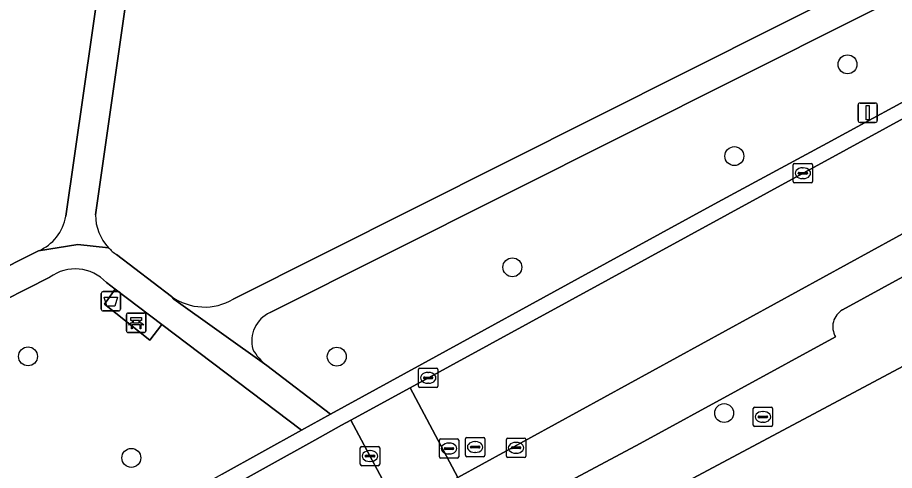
# Model space of a CAD drawing. Extents: x 157793 to 159380, y 380877 to 382313.
# Drawn here: x 158614.99 to 158660.29, y 381809.75 to 381833.16 of the extents above; entities that cross this region are included whole.
import ezdxf

# ---------------------------------------------------------------- set-up
doc = ezdxf.new("R2010")
doc.units = 0
for name, color, linetype in [('IMGEO_Afvalbak', 7, 'Continuous'), ('IMGEO_Bank', 7, 'Continuous'), ('IMGEO_Boom', 7, 'Continuous'), ('IMGEO_Brandkraan', 7, 'Continuous'), ('IMGEO_Erf', 7, 'Continuous'), ('IMGEO_Groenvoorziening', 7, 'Continuous'), ('IMGEO_Kolk', 7, 'Continuous'), ('IMGEO_Lichtmast', 7, 'Continuous'), ('IMGEO_Parkeervlak_open', 7, 'Continuous'), ('IMGEO_Rijbaan_lokaal_open', 7, 'Continuous'), ('IMGEO_Rioolput', 7, 'Continuous'), ('IMGEO_Voetpad_halfverhard', 7, 'Continuous'), ('IMGEO_Voetpad_open', 7, 'Continuous')]:
    doc.layers.add(name, color=color, linetype=linetype)

msp = doc.modelspace()

# ---------------------------------------------------------------- linework, layer by layer
at = {"layer": 'IMGEO_Afvalbak'}
for p, q in [((158619.312, 381818.095), (158619.312, 381818.895)), ((158619.312, 381818.895), (158619.312, 381818.095)), ((158619.412, 381818.995), (158620.202, 381818.995)), ((158620.202, 381818.995), (158619.412, 381818.995)), ((158620.302, 381818.895), (158620.302, 381818.095)), ((158620.302, 381818.095), (158620.302, 381818.895)), ((158620.202, 381817.995), (158619.412, 381817.995)), ((158619.412, 381817.995), (158620.202, 381817.995))]:
    msp.add_line(p, q, dxfattribs=at)
msp.add_lwpolyline([(158619.455, 381818.709), (158620.159, 381818.709), (158620.01, 381818.239), (158619.604, 381818.239), (158619.455, 381818.709)], dxfattribs=at)
for centre, start, end in [((158619.412, 381818.895), 90, 180), ((158619.412, 381818.895), 90, 180), ((158620.202, 381818.895), 0, 90), ((158620.202, 381818.895), 360, 90), ((158619.412, 381818.095), 180, 270), ((158619.412, 381818.095), 180, 270), ((158620.202, 381818.095), 270, 0), ((158620.202, 381818.095), 270, 0)]:
    msp.add_arc(centre, 0.1, start, end, dxfattribs=at)
at = {"layer": 'IMGEO_Bank'}
for p, q in [((158620.692, 381817.886), (158621.533, 381817.886)), ((158621.533, 381817.886), (158620.692, 381817.886)), ((158621.617, 381817.811), (158621.617, 381816.97)), ((158621.617, 381816.97), (158621.617, 381817.811)), ((158620.617, 381816.961), (158620.617, 381817.802)), ((158620.617, 381817.802), (158620.617, 381816.961)), ((158620.926, 381817.392), (158620.926, 381817.498)), ((158620.97, 381817.498), (158620.97, 381817.392)), ((158621.258, 381817.504), (158620.976, 381817.504)), ((158620.976, 381817.386), (158621.258, 381817.386)), ((158621.264, 381817.392), (158621.264, 381817.498)), ((158621.308, 381817.498), (158621.308, 381817.392)), ((158621.314, 381817.284), (158620.921, 381817.284)), ((158621.542, 381816.886), (158620.701, 381816.886)), ((158620.701, 381816.886), (158621.542, 381816.886))]:
    msp.add_line(p, q, dxfattribs=at)
for points in [[(158620.864, 381817.284), (158620.722, 381817.284), (158620.834, 381817.386), (158620.92, 381817.386)], [(158620.92, 381817.504), (158620.834, 381817.504), (158620.834, 381817.665), (158621.397, 381817.665), (158621.397, 381817.504), (158621.314, 381817.504)], [(158621.314, 381817.386), (158621.397, 381817.386), (158621.509, 381817.284), (158621.37, 381817.284)], [(158620.914, 381817.277), (158620.914, 381817.07), (158620.871, 381817.07), (158620.871, 381817.277)], [(158621.364, 381817.277), (158621.364, 381817.07), (158621.32, 381817.07), (158621.32, 381817.277)]]:
    msp.add_lwpolyline(points, dxfattribs=at)
for centre, radius, start, end in [((158620.695, 381817.808), 0.0779, 92.4484, 184.2845), ((158620.695, 381817.808), 0.0779, 92.4484, 184.2845), ((158621.539, 381817.808), 0.0779, 2.4484, 94.2845), ((158621.539, 381817.808), 0.0779, 2.4484, 94.2845), ((158620.919, 381817.497), 0.00671, 2.8957, 87.1043), ((158620.919, 381817.393), 0.00671, 272.8957, 357.1043), ((158620.976, 381817.497), 0.00671, 92.8957, 177.1043), ((158620.976, 381817.393), 0.00671, 182.8957, 267.1043), ((158621.258, 381817.497), 0.00671, 2.8957, 87.1043), ((158621.258, 381817.393), 0.00671, 272.8957, 357.1043), ((158621.315, 381817.497), 0.00671, 92.8957, 177.1043), ((158621.315, 381817.393), 0.00671, 182.8957, 267.1043), ((158620.695, 381816.964), 0.0779, 182.4484, 274.2845), ((158620.695, 381816.964), 0.0779, 182.4484, 274.2845), ((158620.864, 381817.277), 0.00671, 2.8957, 87.1043), ((158620.921, 381817.277), 0.00671, 92.8957, 177.1043), ((158621.313, 381817.277), 0.00671, 2.8957, 87.1043), ((158621.37, 381817.277), 0.00671, 92.8957, 177.1043), ((158621.539, 381816.964), 0.0779, 272.4484, 4.2845), ((158621.539, 381816.964), 0.0779, 272.4484, 4.2845)]:
    msp.add_arc(centre, radius, start, end, dxfattribs=at)
at = {"layer": 'IMGEO_Boom'}
for centre in [(158657.869, 381830.739), (158652.022, 381825.997), (158640.553, 381820.252), (158615.529, 381815.649), (158631.479, 381815.636), (158651.495, 381812.72), (158620.867, 381810.402)]:
    msp.add_circle(centre, 0.489, dxfattribs=at)
at = {"layer": 'IMGEO_Brandkraan'}
for p, q in [((158652.997, 381812.095), (158652.997, 381812.947)), ((158653.072, 381813.021), (158653.924, 381813.021)), ((158653.998, 381812.947), (158653.998, 381812.095)), ((158653.256, 381812.515), (158653.256, 381812.527)), ((158653.694, 381812.478), (158653.296, 381812.478)), ((158653.299, 381812.564), (158653.697, 381812.564)), ((158653.485, 381812.801), (158653.51, 381812.801)), ((158653.74, 381812.527), (158653.74, 381812.515)), ((158653.924, 381812.021), (158653.072, 381812.021)), ((158653.508, 381812.241), (158653.483, 381812.241))]:
    msp.add_line(p, q, dxfattribs=at)
for points in [[(158652.997, 381812.095), (158652.997, 381812.947)], [(158653.072, 381813.021), (158653.924, 381813.021)], [(158653.998, 381812.947), (158653.998, 381812.095)], [(158653.924, 381812.021), (158653.072, 381812.021)]]:
    msp.add_lwpolyline(points, dxfattribs=at)
for centre, radius, start, end in [((158653.074, 381812.945), 0.0765, 91.552, 178.448), ((158653.074, 381812.945), 0.0765, 91.552, 178.448), ((158653.922, 381812.945), 0.0765, 1.552, 88.448), ((158653.922, 381812.945), 0.0765, 1.552, 88.448), ((158653.296, 381812.524), 0.0403, 85.8775, 175.7526), ((158653.293, 381812.514), 0.0366, 178.938, 274.7102), ((158653.697, 381812.521), 0.043, 264.8664, 352.4533), ((158653.701, 381812.526), 0.0386, 1.7309, 96.639), ((158653.074, 381812.097), 0.0765, 181.552, 268.448), ((158653.074, 381812.097), 0.0765, 181.552, 268.448), ((158653.922, 381812.097), 0.0765, 271.552, 358.448), ((158653.922, 381812.097), 0.0765, 271.552, 358.448)]:
    msp.add_arc(centre, radius, start, end, dxfattribs=at)
for centre, major_axis, ratio, start_param, end_param in [((158653.484, 381812.521), (-0.387, 0.002), 0.722429, 4.712389, 7.853982), ((158653.509, 381812.521), (-0.39, 0.002), 0.717154, 1.570796, 4.712389)]:
    msp.add_ellipse(centre, major_axis=major_axis, ratio=ratio, start_param=start_param, end_param=end_param, dxfattribs=at)
at = {"layer": 'IMGEO_Erf'}
msp.add_lwpolyline([(158669.816, 381819.983), (158640.824, 381804.522), (158640.39, 381804.243), (158644.467, 381796.097), (158646.462, 381792.041), (158650.434, 381783.966), (158651.769, 381781.306), (158651.94, 381781.392), (158650.606, 381784.052), (158653.205, 381785.357), (158653.364, 381785.437), (158653.484, 381785.497), (158654.822, 381782.833), (158658.996, 381784.834), (158659.094, 381784.883), (158657.759, 381787.543), (158657.704, 381787.651), (158660.58, 381789.095)], dxfattribs=at)
at = {"layer": 'IMGEO_Groenvoorziening'}
for points in [[(158669.098, 381878.137), (158632.404, 381857.423), (158632.492, 381857.165), (158632.68, 381856.37), (158632.749, 381855.557), (158632.699, 381854.743), (158632.53, 381853.944), (158632.508, 381853.754), (158632.35, 381853.036), (158632.077, 381852.354), (158631.698, 381851.725), (158631.22, 381851.167), (158630.659, 381850.693), (158630.028, 381850.317), (158622.337, 381846.258), (158619.012, 381822.962)], [(158626.135, 381818.603), (158701.172, 381856.292), (158701.564, 381860.012)], [(158700.221, 381847.504), (158700.311, 381848.146), (158700.984, 381854.513), (158628.032, 381817.913)], [(158617.476, 381822.893), (158620.677, 381845.09), (158618.881, 381844.08), (158617.029, 381843.176), (158615.128, 381842.382), (158613.184, 381841.7), (158612.129, 381841.382), (158611.196, 381841.613), (158610.299, 381841.959), (158609.451, 381842.413), (158608.667, 381842.969), (158608.223, 381843.357), (158607.271, 381842.776), (158580.152, 381826.227), (158552.687, 381808.486), (158542.643, 381801.844)], [(158627.864, 381815.174), (158631.164, 381812.666), (158636.599, 381815.637), (158643.953, 381819.678), (158651.169, 381823.611), (158656.813, 381826.673), (158658.778, 381827.735), (158662.462, 381829.724), (158668.118, 381832.764)], [(158572.811, 381799.322), (158616.062, 381821.098)], [(158620.101, 381820.907), (158622.942, 381818.747)], [(158616.658, 381819.735), (158613.114, 381817.953), (158573.709, 381798.142)], [(158625.555, 381809.566), (158629.66, 381811.835), (158622.447, 381817.288), (158621.817, 381816.494), (158619.473, 381818.354), (158620.033, 381819.114), (158619.577, 381819.458)]]:
    msp.add_lwpolyline(points, dxfattribs=at)
for centre, radius, start, end in [((158615.152, 381823.269), 2.354, 292.7408, 350.8011), ((158621.526, 381822.977), 2.514, 180.3439, 222.9209), ((158621.541, 381823.001), 2.541, 223.086, 235.4849), ((158617.965, 381817.992), 2.179, 42.289, 126.8693), ((158624.649, 381821.133), 2.934, 234.4094, 300.4261), ((158628.715, 381816.436), 1.627, 114.8045, 195.1419), ((158629.643, 381817.432), 2.875, 209.6319, 231.7733)]:
    msp.add_arc(centre, radius, start, end, dxfattribs=at)
at = {"layer": 'IMGEO_Kolk'}
for p, q in [((158655.061, 381824.687), (158655.061, 381825.539)), ((158655.136, 381825.613), (158655.988, 381825.613)), ((158656.062, 381825.539), (158656.062, 381824.687)), ((158655.32, 381825.107), (158655.32, 381825.119)), ((158655.758, 381825.07), (158655.36, 381825.07)), ((158655.363, 381825.156), (158655.761, 381825.156)), ((158655.549, 381825.393), (158655.574, 381825.393)), ((158655.804, 381825.119), (158655.804, 381825.107)), ((158655.988, 381824.613), (158655.136, 381824.613)), ((158655.572, 381824.833), (158655.547, 381824.833)), ((158635.704, 381814.114), (158635.704, 381814.966)), ((158635.779, 381815.04), (158636.631, 381815.04)), ((158636.192, 381814.82), (158636.217, 381814.82)), ((158636.705, 381814.966), (158636.705, 381814.114)), ((158635.963, 381814.534), (158635.963, 381814.546)), ((158636.401, 381814.497), (158636.003, 381814.497)), ((158636.006, 381814.583), (158636.404, 381814.583)), ((158636.215, 381814.26), (158636.19, 381814.26)), ((158636.447, 381814.546), (158636.447, 381814.534)), ((158636.631, 381814.04), (158635.779, 381814.04)), ((158640.244, 381810.499), (158640.244, 381811.351)), ((158640.319, 381811.425), (158641.171, 381811.425)), ((158640.732, 381811.205), (158640.757, 381811.205)), ((158641.245, 381811.351), (158641.245, 381810.499)), ((158640.503, 381810.919), (158640.503, 381810.931)), ((158640.941, 381810.882), (158640.543, 381810.882)), ((158640.546, 381810.968), (158640.944, 381810.968)), ((158640.755, 381810.645), (158640.73, 381810.645)), ((158640.987, 381810.931), (158640.987, 381810.919)), ((158641.171, 381810.425), (158640.319, 381810.425))]:
    msp.add_line(p, q, dxfattribs=at)
for points in [[(158655.061, 381824.687), (158655.061, 381825.539)], [(158655.136, 381825.613), (158655.988, 381825.613)], [(158656.062, 381825.539), (158656.062, 381824.687)], [(158655.988, 381824.613), (158655.136, 381824.613)], [(158635.704, 381814.114), (158635.704, 381814.966)], [(158635.779, 381815.04), (158636.631, 381815.04)], [(158636.705, 381814.966), (158636.705, 381814.114)], [(158636.631, 381814.04), (158635.779, 381814.04)], [(158640.244, 381810.499), (158640.244, 381811.351)], [(158640.319, 381811.425), (158641.171, 381811.425)], [(158641.245, 381811.351), (158641.245, 381810.499)], [(158641.171, 381810.425), (158640.319, 381810.425)]]:
    msp.add_lwpolyline(points, dxfattribs=at)
for centre, radius, start, end in [((158655.138, 381825.537), 0.0765, 91.552, 178.448), ((158655.138, 381825.537), 0.0765, 91.552, 178.448), ((158655.986, 381825.537), 0.0765, 1.552, 88.448), ((158655.986, 381825.537), 0.0765, 1.552, 88.448), ((158655.36, 381825.116), 0.0403, 85.8775, 175.7526), ((158655.357, 381825.106), 0.0366, 178.938, 274.7102), ((158655.761, 381825.113), 0.043, 264.8664, 352.4533), ((158655.765, 381825.118), 0.0386, 1.7309, 96.639), ((158655.138, 381824.689), 0.0765, 181.552, 268.448), ((158655.138, 381824.689), 0.0765, 181.552, 268.448), ((158655.986, 381824.689), 0.0765, 271.552, 358.448), ((158655.986, 381824.689), 0.0765, 271.552, 358.448), ((158635.781, 381814.964), 0.0765, 91.552, 178.448), ((158635.781, 381814.964), 0.0765, 91.552, 178.448), ((158636.629, 381814.964), 0.0765, 1.552, 88.448), ((158636.629, 381814.964), 0.0765, 1.552, 88.448), ((158636.003, 381814.543), 0.0403, 85.8775, 175.7526), ((158636, 381814.533), 0.0366, 178.938, 274.7102), ((158636.404, 381814.54), 0.043, 264.8664, 352.4533), ((158636.408, 381814.545), 0.0386, 1.7309, 96.639), ((158635.781, 381814.116), 0.0765, 181.552, 268.448), ((158635.781, 381814.116), 0.0765, 181.552, 268.448), ((158636.629, 381814.116), 0.0765, 271.552, 358.448), ((158636.629, 381814.116), 0.0765, 271.552, 358.448), ((158640.321, 381811.349), 0.0765, 91.552, 178.448), ((158640.321, 381811.349), 0.0765, 91.552, 178.448), ((158641.169, 381811.349), 0.0765, 1.552, 88.448), ((158641.169, 381811.349), 0.0765, 1.552, 88.448), ((158640.543, 381810.928), 0.0403, 85.8775, 175.7526), ((158640.54, 381810.918), 0.0366, 178.938, 274.7102), ((158640.944, 381810.925), 0.043, 264.8664, 352.4533), ((158640.948, 381810.93), 0.0386, 1.7309, 96.639), ((158640.321, 381810.501), 0.0765, 181.552, 268.448), ((158640.321, 381810.501), 0.0765, 181.552, 268.448), ((158641.169, 381810.501), 0.0765, 271.552, 358.448), ((158641.169, 381810.501), 0.0765, 271.552, 358.448)]:
    msp.add_arc(centre, radius, start, end, dxfattribs=at)
for centre, major_axis, ratio, start_param, end_param in [((158655.548, 381825.113), (-0.387, 0.002), 0.722429, 4.712389, 7.853982), ((158655.573, 381825.113), (-0.39, 0.002), 0.717154, 1.570796, 4.712389), ((158636.191, 381814.54), (-0.387, 0.002), 0.722429, 4.712389, 7.853982), ((158636.216, 381814.54), (-0.39, 0.002), 0.717154, 1.570796, 4.712389), ((158640.731, 381810.925), (-0.387, 0.002), 0.722429, 4.712389, 7.853982), ((158640.756, 381810.925), (-0.39, 0.002), 0.717154, 1.570796, 4.712389)]:
    msp.add_ellipse(centre, major_axis=major_axis, ratio=ratio, start_param=start_param, end_param=end_param, dxfattribs=at)
at = {"layer": 'IMGEO_Lichtmast'}
for p, q in [((158658.515, 381828.742), (158659.305, 381828.742)), ((158659.305, 381828.742), (158658.515, 381828.742)), ((158658.415, 381827.842), (158658.415, 381828.642)), ((158658.415, 381828.642), (158658.415, 381827.842)), ((158659.405, 381828.642), (158659.405, 381827.842)), ((158659.405, 381827.842), (158659.405, 381828.642)), ((158659.305, 381827.742), (158658.515, 381827.742)), ((158658.515, 381827.742), (158659.305, 381827.742))]:
    msp.add_line(p, q, dxfattribs=at)
msp.add_lwpolyline([(158658.835, 381828.617), (158658.985, 381828.617), (158658.985, 381827.867), (158658.835, 381827.867), (158658.835, 381828.617)], dxfattribs=at)
for centre, start, end in [((158658.515, 381828.642), 90, 180), ((158658.515, 381828.642), 90, 180), ((158659.305, 381828.642), 0, 90), ((158659.305, 381828.642), 360, 90), ((158658.515, 381827.842), 180, 270), ((158658.515, 381827.842), 180, 270), ((158659.305, 381827.842), 270, 0), ((158659.305, 381827.842), 270, 0)]:
    msp.add_arc(centre, 0.1, start, end, dxfattribs=at)
at = {"layer": 'IMGEO_Parkeervlak_open'}
for points in [[(158666.643, 381825.243), (158637.729, 381809.388), (158636.248, 381808.576)], [(158657.617, 381818.055), (158664.94, 381822.066)], [(158639.74, 381807.19), (158647.164, 381811.147), (158657.252, 381816.661)]]:
    msp.add_lwpolyline(points, dxfattribs=at)
msp.add_arc((158658.109, 381817.181), 1.003, 119.39, 211.2645, dxfattribs=at)
at = {"layer": 'IMGEO_Rijbaan_lokaal_open'}
for points in [[(158671.133, 381833.465), (158661.918, 381828.584), (158635.266, 381814.027), (158637.729, 381809.388), (158666.643, 381825.243), (158666.783, 381825.309), (158672.039, 381828.201), (158682.902, 381833.483), (158680.531, 381838.206)], [(158633.825, 381807.302), (158634.668, 381807.739), (158632.207, 381812.359), (158631.731, 381812.095), (158630.34, 381811.321), (158620.441, 381805.817), (158620.123, 381805.64)]]:
    msp.add_lwpolyline(points, dxfattribs=at)
msp.add_lwpolyline([(158637.729, 381809.388), (158635.266, 381814.027), (158632.207, 381812.359), (158634.668, 381807.739), (158636.248, 381808.576)], close=True, dxfattribs=at)
at = {"layer": 'IMGEO_Rioolput'}
for p, q in [((158636.78, 381810.46), (158636.78, 381811.312)), ((158636.855, 381811.386), (158637.707, 381811.386)), ((158637.268, 381811.166), (158637.293, 381811.166)), ((158637.781, 381811.312), (158637.781, 381810.46)), ((158638.129, 381810.536), (158638.129, 381811.388)), ((158638.204, 381811.462), (158639.056, 381811.462)), ((158638.617, 381811.242), (158638.642, 381811.242)), ((158639.13, 381811.388), (158639.13, 381810.536)), ((158632.697, 381810.072), (158632.697, 381810.924)), ((158632.772, 381810.998), (158633.624, 381810.998)), ((158633.185, 381810.778), (158633.21, 381810.778)), ((158633.698, 381810.924), (158633.698, 381810.072)), ((158637.039, 381810.88), (158637.039, 381810.892)), ((158637.477, 381810.843), (158637.079, 381810.843)), ((158637.082, 381810.929), (158637.48, 381810.929)), ((158637.291, 381810.606), (158637.266, 381810.606)), ((158637.523, 381810.892), (158637.523, 381810.88)), ((158638.388, 381810.956), (158638.388, 381810.968)), ((158638.826, 381810.919), (158638.428, 381810.919)), ((158638.431, 381811.005), (158638.829, 381811.005)), ((158638.64, 381810.682), (158638.615, 381810.682)), ((158638.872, 381810.968), (158638.872, 381810.956)), ((158632.956, 381810.492), (158632.956, 381810.504)), ((158633.394, 381810.455), (158632.996, 381810.455)), ((158632.999, 381810.541), (158633.397, 381810.541)), ((158633.208, 381810.218), (158633.183, 381810.218)), ((158633.44, 381810.504), (158633.44, 381810.492)), ((158637.707, 381810.386), (158636.855, 381810.386)), ((158639.056, 381810.462), (158638.204, 381810.462)), ((158633.624, 381809.998), (158632.772, 381809.998))]:
    msp.add_line(p, q, dxfattribs=at)
for points in [[(158636.78, 381810.46), (158636.78, 381811.312)], [(158636.855, 381811.386), (158637.707, 381811.386)], [(158637.781, 381811.312), (158637.781, 381810.46)], [(158638.129, 381810.536), (158638.129, 381811.388)], [(158638.204, 381811.462), (158639.056, 381811.462)], [(158639.13, 381811.388), (158639.13, 381810.536)], [(158632.697, 381810.072), (158632.697, 381810.924)], [(158632.772, 381810.998), (158633.624, 381810.998)], [(158633.698, 381810.924), (158633.698, 381810.072)], [(158637.707, 381810.386), (158636.855, 381810.386)], [(158639.056, 381810.462), (158638.204, 381810.462)], [(158633.624, 381809.998), (158632.772, 381809.998)]]:
    msp.add_lwpolyline(points, dxfattribs=at)
for centre, radius, start, end in [((158636.857, 381811.31), 0.0765, 91.552, 178.448), ((158636.857, 381811.31), 0.0765, 91.552, 178.448), ((158637.705, 381811.31), 0.0765, 1.552, 88.448), ((158637.705, 381811.31), 0.0765, 1.552, 88.448), ((158638.206, 381811.386), 0.0765, 91.552, 178.448), ((158638.206, 381811.386), 0.0765, 91.552, 178.448), ((158639.054, 381811.386), 0.0765, 1.552, 88.448), ((158639.054, 381811.386), 0.0765, 1.552, 88.448), ((158632.774, 381810.922), 0.0765, 91.552, 178.448), ((158632.774, 381810.922), 0.0765, 91.552, 178.448), ((158633.622, 381810.922), 0.0765, 1.552, 88.448), ((158633.622, 381810.922), 0.0765, 1.552, 88.448), ((158637.079, 381810.889), 0.0403, 85.8775, 175.7526), ((158637.076, 381810.879), 0.0366, 178.938, 274.7102), ((158637.48, 381810.886), 0.043, 264.8664, 352.4533), ((158637.484, 381810.891), 0.0386, 1.7309, 96.639), ((158638.428, 381810.965), 0.0403, 85.8775, 175.7526), ((158638.425, 381810.955), 0.0366, 178.938, 274.7102), ((158638.829, 381810.962), 0.043, 264.8664, 352.4533), ((158638.833, 381810.967), 0.0386, 1.7309, 96.639), ((158632.996, 381810.501), 0.0403, 85.8775, 175.7526), ((158632.993, 381810.491), 0.0366, 178.938, 274.7102), ((158633.397, 381810.498), 0.043, 264.8664, 352.4533), ((158633.401, 381810.503), 0.0386, 1.7309, 96.639), ((158636.857, 381810.462), 0.0765, 181.552, 268.448), ((158636.857, 381810.462), 0.0765, 181.552, 268.448), ((158637.705, 381810.462), 0.0765, 271.552, 358.448), ((158637.705, 381810.462), 0.0765, 271.552, 358.448), ((158638.206, 381810.538), 0.0765, 181.552, 268.448), ((158638.206, 381810.538), 0.0765, 181.552, 268.448), ((158639.054, 381810.538), 0.0765, 271.552, 358.448), ((158639.054, 381810.538), 0.0765, 271.552, 358.448), ((158632.774, 381810.074), 0.0765, 181.552, 268.448), ((158632.774, 381810.074), 0.0765, 181.552, 268.448), ((158633.622, 381810.074), 0.0765, 271.552, 358.448), ((158633.622, 381810.074), 0.0765, 271.552, 358.448)]:
    msp.add_arc(centre, radius, start, end, dxfattribs=at)
for centre, major_axis, ratio, start_param, end_param in [((158637.267, 381810.886), (-0.387, 0.002), 0.722429, 4.712389, 7.853982), ((158637.292, 381810.886), (-0.39, 0.002), 0.717154, 1.570796, 4.712389), ((158638.616, 381810.962), (-0.387, 0.002), 0.722429, 4.712389, 7.853982), ((158638.641, 381810.962), (-0.39, 0.002), 0.717154, 1.570796, 4.712389), ((158633.184, 381810.498), (-0.387, 0.002), 0.722429, 4.712389, 7.853982), ((158633.209, 381810.498), (-0.39, 0.002), 0.717154, 1.570796, 4.712389)]:
    msp.add_ellipse(centre, major_axis=major_axis, ratio=ratio, start_param=start_param, end_param=end_param, dxfattribs=at)
at = {"layer": 'IMGEO_Voetpad_halfverhard'}
for points in [[(158700.984, 381854.513), (158701.172, 381856.292), (158626.135, 381818.603)], [(158628.032, 381817.913), (158700.984, 381854.513)], [(158622.337, 381846.258), (158623.17, 381852.096), (158621.55, 381851.148), (158620.677, 381845.09), (158617.476, 381822.893)], [(158619.012, 381822.962), (158622.337, 381846.258)], [(158619.685, 381821.265), (158618.095, 381821.423), (158616.062, 381821.098), (158572.811, 381799.322)], [(158616.062, 381821.098), (158618.095, 381821.423), (158619.685, 381821.265)], [(158619.577, 381819.458), (158620.033, 381819.114), (158622.447, 381817.288), (158629.66, 381811.835), (158631.164, 381812.666), (158627.864, 381815.174), (158623.064, 381818.611), (158622.942, 381818.747), (158620.101, 381820.907)], [(158573.709, 381798.142), (158613.114, 381817.953), (158616.658, 381819.735)], [(158622.942, 381818.747), (158623.064, 381818.611), (158627.864, 381815.174)]]:
    msp.add_lwpolyline(points, dxfattribs=at)
for centre, radius, start, end in [((158615.152, 381823.269), 2.354, 292.7408, 350.8011), ((158621.526, 381822.977), 2.514, 180.3439, 222.9209), ((158621.541, 381823.001), 2.541, 223.086, 235.4849), ((158617.965, 381817.992), 2.179, 42.289, 126.8693), ((158624.649, 381821.133), 2.934, 234.4094, 300.4261), ((158628.715, 381816.436), 1.627, 114.8045, 195.1419), ((158629.643, 381817.432), 2.875, 209.6319, 231.7733)]:
    msp.add_arc(centre, radius, start, end, dxfattribs=at)
at = {"layer": 'IMGEO_Voetpad_open'}
for points in [[(158690.453, 381843.072), (158690.13, 381843.698), (158685.568, 381841.487), (158681.008, 381839.273), (158676.45, 381837.055), (158673.671, 381835.629), (158670.893, 381834.199), (158668.118, 381832.764), (158662.462, 381829.724), (158658.778, 381827.735), (158656.813, 381826.673), (158651.169, 381823.611), (158643.953, 381819.678), (158636.599, 381815.637), (158631.164, 381812.666), (158629.66, 381811.835), (158625.555, 381809.566), (158620.054, 381806.492), (158620.441, 381805.817), (158630.34, 381811.321), (158631.731, 381812.095), (158632.207, 381812.359), (158635.266, 381814.027), (158661.918, 381828.584)], [(158664.94, 381822.066), (158657.617, 381818.055)], [(158579.473, 381770.841), (158581.343, 381772.15), (158581.931, 381772.608), (158596.208, 381781.788), (158596.701, 381780.75), (158599.395, 381782.094), (158601.734, 381783.26), (158601.005, 381784.797), (158606.034, 381787.936), (158617.945, 381795.102), (158618.417, 381794.138), (158620.924, 381795.389), (158623.667, 381796.757), (158622.965, 381798.125), (158628.866, 381801.563), (158629.764, 381799.823), (158632.189, 381801.033), (158635.027, 381802.448), (158638.223, 381804.196), (158638.672, 381803.341), (158640.39, 381804.243), (158640.824, 381804.522), (158669.816, 381819.983)], [(158657.252, 381816.661), (158647.164, 381811.147), (158639.74, 381807.19)]]:
    msp.add_lwpolyline(points, dxfattribs=at)
msp.add_lwpolyline([(158622.447, 381817.288), (158620.033, 381819.114), (158619.473, 381818.354), (158621.817, 381816.494)], close=True, dxfattribs=at)
msp.add_arc((158658.109, 381817.181), 1.003, 119.39, 211.2645, dxfattribs=at)

doc.saveas('drawing.dxf')
